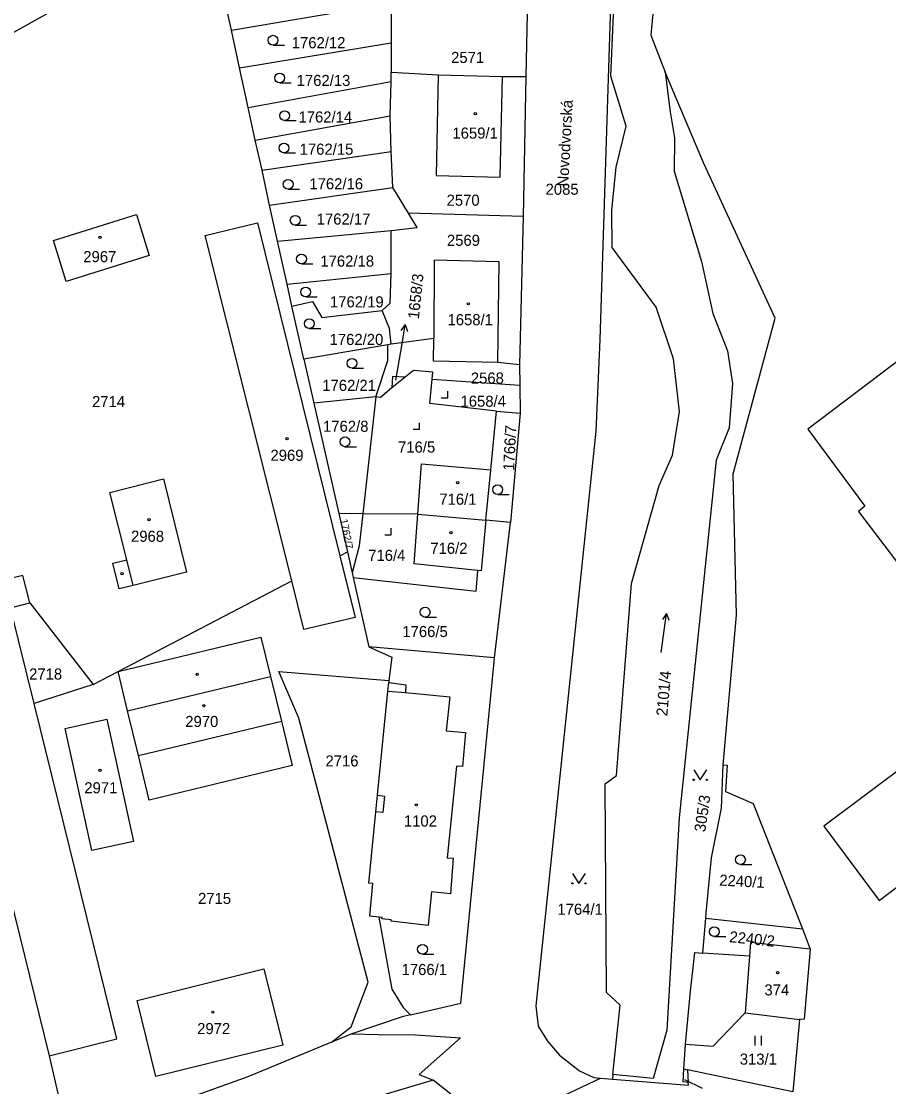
# Model space of a CAD drawing. Extents: x -679220 to -673243, y -1075091 to -1066557.
# Drawn here: x -676553.6 to -676420.8, y -1072564.1 to -1072401 of the extents above; entities that cross this region are included whole.
import ezdxf

# ---------------------------------------------------------------- set-up
doc = ezdxf.new("R2010")
doc.units = 0
for name, color, linetype in [('Hranice parcel', 7, 'Continuous'), ('Parcelní čísla', 7, 'Continuous'), ('Pop  PČ popisy', 7, 'Continuous'), ('Vnitřní kresba', 7, 'Continuous'), ('Značky budov', 7, 'Continuous'), ('Značky kultur', 7, 'Continuous')]:
    doc.layers.add(name, color=color, linetype=linetype)

msp = doc.modelspace()

# ---------------------------------------------------------------- linework, layer by layer
at = {"layer": 'Hranice parcel'}
for p, q in [((-676475.83, -1072385.47), (-676476.33, -1072409.48)), ((-676521.37, -1072402.42), (-676522.71, -1072396.46)), ((-676521.37, -1072402.42), (-676496.94, -1072398.28)), ((-676496.94, -1072398.28), (-676496.97, -1072404.35)), ((-676520.19, -1072408.17), (-676521.37, -1072402.42)), ((-676520.19, -1072408.17), (-676496.97, -1072404.35)), ((-676496.97, -1072404.35), (-676496.96, -1072408.84)), ((-676518.83, -1072414.23), (-676520.19, -1072408.17)), ((-676496.96, -1072408.84), (-676489.76, -1072409.24)), ((-676496.96, -1072410.27), (-676496.96, -1072408.84)), ((-676489.76, -1072409.24), (-676479.93, -1072409.48)), ((-676518.83, -1072414.23), (-676496.96, -1072410.27)), ((-676497.11, -1072415.52), (-676496.96, -1072410.27)), ((-676479.93, -1072409.48), (-676476.33, -1072409.48)), ((-676476.33, -1072409.48), (-676476.77, -1072430.95)), ((-676517.78, -1072419.26), (-676518.83, -1072414.23)), ((-676517.78, -1072419.26), (-676497.11, -1072415.52)), ((-676496.98, -1072420.98), (-676497.11, -1072415.52)), ((-676516.68, -1072423.86), (-676517.78, -1072419.26)), ((-676516.68, -1072423.86), (-676496.98, -1072420.98)), ((-676496.68, -1072426.51), (-676496.98, -1072420.98)), ((-676515.58, -1072429.17), (-676516.68, -1072423.86)), ((-676515.58, -1072429.17), (-676496.68, -1072426.51)), ((-676494.31, -1072430.43), (-676496.68, -1072426.51)), ((-676514.33, -1072434.68), (-676515.58, -1072429.17)), ((-676476.77, -1072430.95), (-676494.31, -1072430.43)), ((-676476.77, -1072430.95), (-676477.3, -1072453.62)), ((-676514.33, -1072434.68), (-676496.97, -1072433.05)), ((-676496.97, -1072439.64), (-676496.97, -1072433.05)), ((-676512.86, -1072441.3), (-676514.33, -1072434.68)), ((-676512.86, -1072441.3), (-676496.97, -1072439.64)), ((-676512.17, -1072444.65), (-676512.86, -1072441.3)), ((-676510.32, -1072452.78), (-676512.17, -1072444.65)), ((-676490.45, -1072449.62), (-676496.94, -1072450.45)), ((-676497.48, -1072450.55), (-676510.32, -1072452.78)), ((-676496.94, -1072450.45), (-676497.48, -1072450.55)), ((-676510.32, -1072452.78), (-676508.8, -1072459.5)), ((-676477.3, -1072453.62), (-676480.65, -1072453.27)), ((-676477.3, -1072453.62), (-676477.26, -1072456.75)), ((-676494.83, -1072455.53), (-676496.83, -1072457.18)), ((-676490.67, -1072455.82), (-676477.26, -1072456.75)), ((-676477.26, -1072456.75), (-676477.19, -1072461.02)), ((-676499.28, -1072458.54), (-676508.8, -1072459.5)), ((-676508.8, -1072459.5), (-676504.97, -1072476.41)), ((-676499.28, -1072458.54), (-676501.29, -1072476.43)), ((-676481.72, -1072469.69), (-676480.85, -1072460.75)), ((-676480.85, -1072460.75), (-676477.19, -1072461.02)), ((-676477.19, -1072461.02), (-676478.67, -1072477.78)), ((-676482.48, -1072477.4), (-676481.72, -1072469.69)), ((-676501.29, -1072476.43), (-676504.97, -1072476.41)), ((-676504.97, -1072476.41), (-676503.65, -1072482.26)), ((-676492.89, -1072476.48), (-676501.29, -1072476.43)), ((-676492.89, -1072476.48), (-676482.48, -1072477.4)), ((-676478.67, -1072477.78), (-676482.48, -1072477.4)), ((-676481.13, -1072498.48), (-676478.67, -1072477.78)), ((-676504.8, -1072482.86), (-676503.65, -1072482.26)), ((-676503.65, -1072482.26), (-676502.92, -1072485.49)), ((-676502.92, -1072485.49), (-676502.76, -1072486.21)), ((-676502.76, -1072486.21), (-676500.36, -1072496.79)), ((-676552.26, -1072490.08), (-676542.58, -1072502.57)), ((-676481.13, -1072498.48), (-676500.36, -1072496.79)), ((-676497.29, -1072501.96), (-676497.33, -1072502.27)), ((-676542.58, -1072502.57), (-676551.61, -1072505.48)), ((-676449.26, -1072543.68), (-676448.81, -1072538.33)), ((-676448.81, -1072538.33), (-676434.02, -1072539.95)), ((-676434.47, -1072553.84), (-676435.5, -1072564.92)), ((-676503, -1072556.05), (-676506.11, -1072557.33)), ((-676549.28, -1072559.4), (-676546.35, -1072572.11)), ((-676463.01, -1072562.26), (-676463.08, -1072562.97)), ((-676452.16, -1072561.42), (-676451.58, -1072561.54)), ((-676435.5, -1072564.92), (-676451.58, -1072561.54)), ((-676451.58, -1072561.54), (-676451.49, -1072563.5)), ((-676490.54, -1072563.15), (-676504.94, -1072567.41)), ((-676487.81, -1072565.29), (-676490.54, -1072563.15)), ((-676473.21, -1072566.78), (-676464.91, -1072562.82)), ((-676464.91, -1072562.82), (-676463.08, -1072562.97))]:
    msp.add_line(p, q, dxfattribs=at)
for points in [[(-676596.95, -1072485.83), (-676591.17, -1072459.32), (-676598.96, -1072427.43), (-676538.2, -1072393.4), (-676534.79, -1072393.04), (-676524.1, -1072390.75)], [(-676463.24, -1072394.05), (-676463.35, -1072396.96), (-676465.03, -1072449.76), (-676465.64, -1072463.77), (-676474.82, -1072551.78), (-676474.47, -1072554.88), (-676473.01, -1072557.18), (-676471.19, -1072559.31), (-676468.12, -1072561.69), (-676465.95, -1072562.73), (-676464.91, -1072562.82)], [(-676463.01, -1072562.26), (-676461.92, -1072551.65), (-676463.98, -1072549.73), (-676464.18, -1072517.79), (-676462.45, -1072516.5), (-676460.17, -1072487.09), (-676455.96, -1072472.11), (-676453.9, -1072467.48), (-676452.8, -1072460.8), (-676453.72, -1072452.74), (-676456.41, -1072444.8), (-676463.15, -1072435.69), (-676463.19, -1072429.96), (-676462.52, -1072423.4), (-676461, -1072417.1), (-676463.33, -1072409.42), (-676462.68, -1072394.04)], [(-676456.33, -1072393.82), (-676457.23, -1072403.17), (-676455, -1072408.82)], [(-676489.76, -1072409.24), (-676490.06, -1072424.63), (-676480.25, -1072424.89), (-676479.93, -1072409.48)], [(-676455, -1072408.82), (-676454.27, -1072414.89), (-676453.57, -1072418.87), (-676453.62, -1072424.01), (-676449.44, -1072437.81), (-676447.71, -1072445.8), (-676445.47, -1072451.5), (-676444.72, -1072456.5), (-676445.21, -1072463.28), (-676447.21, -1072468.25), (-676452.85, -1072522.98), (-676454.74, -1072555.49), (-676456.84, -1072562.9), (-676463.01, -1072562.26)], [(-676446.14, -1072514.89), (-676444.09, -1072491.97), (-676444.6, -1072470.3), (-676438.19, -1072446.5), (-676449.12, -1072422.83), (-676455, -1072408.82)], [(-676356.54, -1072413.49), (-676355.6, -1072414.73), (-676355.09, -1072415.72), (-676354.88, -1072417.25), (-676355.09, -1072418.8), (-676355.57, -1072420.11), (-676357.38, -1072421.82), (-676377.07, -1072439.5), (-676378.04, -1072440.21), (-676386.9, -1072428.71), (-676404.85, -1072441.99), (-676414.73, -1072449.5), (-676433.17, -1072463.49), (-676424.44, -1072475.29), (-676425.42, -1072476.09), (-676414.74, -1072490.14), (-676415.99, -1072491.09), (-676414.16, -1072493.47), (-676412.92, -1072492.53), (-676404.02, -1072504.23), (-676430.73, -1072524.26), (-676422.26, -1072535.65), (-676393.2, -1072513.64), (-676382.24, -1072527.95)], [(-676552.26, -1072490.08), (-676553.34, -1072485.9), (-676556.27, -1072486.62), (-676557.43, -1072481.93), (-676555.57, -1072481.47), (-676559.68, -1072464.69), (-676561.57, -1072465.16), (-676572.37, -1072421.48), (-676582.59, -1072423.55), (-676572.87, -1072462.74), (-676573.23, -1072462.83), (-676568.52, -1072481.8)], [(-676496.97, -1072433.05), (-676492.98, -1072432.62), (-676494.31, -1072430.43)], [(-676535.95, -1072430.64), (-676534, -1072436.89), (-676546.68, -1072440.86), (-676548.65, -1072434.61), (-676535.95, -1072430.64)], [(-676512.18, -1072486.71), (-676525.41, -1072433.82), (-676517.42, -1072431.91), (-676504.8, -1072482.86)], [(-676480.65, -1072453.27), (-676480.45, -1072437.87), (-676490.37, -1072437.61), (-676490.45, -1072449.62)], [(-676498.31, -1072445.3), (-676497.11, -1072444.17), (-676496.97, -1072439.64)], [(-676512.17, -1072444.65), (-676509.02, -1072443.96), (-676507.56, -1072446.41), (-676498.31, -1072445.3)], [(-676496.94, -1072450.45), (-676497.22, -1072448.05), (-676498.31, -1072445.3)], [(-676480.65, -1072453.27), (-676490.5, -1072453.09), (-676490.45, -1072449.62)], [(-676499.28, -1072458.54), (-676497.49, -1072452.96), (-676497.48, -1072450.55)], [(-676490.67, -1072455.82), (-676490.58, -1072454.75), (-676493.56, -1072454.49), (-676494.83, -1072455.53)], [(-676494.83, -1072455.53), (-676496.74, -1072455.4), (-676496.83, -1072457.18)], [(-676480.85, -1072460.75), (-676491.05, -1072459.54), (-676490.67, -1072455.82)], [(-676496.83, -1072457.18), (-676498.6, -1072458.63), (-676499.28, -1072458.54)], [(-676492.89, -1072476.48), (-676492.31, -1072468.79), (-676481.72, -1072469.69)], [(-676540.01, -1072473.16), (-676531.82, -1072471.11), (-676528.26, -1072485.38), (-676536.43, -1072487.42), (-676538.6, -1072487.95), (-676539.58, -1072484.02), (-676537.43, -1072483.48), (-676540.01, -1072473.16)], [(-676501.29, -1072476.43), (-676501.84, -1072481.32), (-676502.92, -1072485.49)], [(-676483.69, -1072485.13), (-676493.44, -1072484.09), (-676492.89, -1072476.48)], [(-676482.48, -1072477.4), (-676483.2, -1072485.18), (-676483.69, -1072485.13)], [(-676568.52, -1072481.8), (-676563.31, -1072502.78), (-676570.38, -1072504.54), (-676567.76, -1072515.09), (-676565.06, -1072514.42), (-676565.6, -1072515.28), (-676565.76, -1072516.37), (-676565.65, -1072517.13), (-676565.26, -1072517.79), (-676564.87, -1072518.15), (-676564.21, -1072518.45), (-676563.39, -1072518.56), (-676562.46, -1072518.26), (-676561.94, -1072517.81), (-676561.6, -1072517.17), (-676561.44, -1072516.58), (-676561.46, -1072515.81), (-676561.71, -1072515.21), (-676562.14, -1072514.65), (-676562.73, -1072514.24), (-676563.28, -1072513.96), (-676560.7, -1072513.34), (-676549.28, -1072559.4)], [(-676504.8, -1072482.86), (-676502.46, -1072492.29), (-676510.31, -1072494.17), (-676512.18, -1072486.71)], [(-676502.76, -1072486.21), (-676483.92, -1072488.28), (-676483.69, -1072485.13)], [(-676542.58, -1072502.57), (-676538.76, -1072500.57), (-676512.18, -1072486.71)], [(-676551.61, -1072505.48), (-676555.23, -1072490.82), (-676552.26, -1072490.08)], [(-676538.76, -1072500.57), (-676516.92, -1072495.32), (-676515.44, -1072501.36), (-676513.76, -1072508.17), (-676512.09, -1072514.99), (-676533.99, -1072520.29), (-676535.64, -1072513.45), (-676537.3, -1072506.62), (-676538.76, -1072500.57)], [(-676500.36, -1072496.79), (-676496.83, -1072498.38), (-676497.29, -1072501.96)], [(-676494.02, -1072553.15), (-676486.28, -1072551.34), (-676481.25, -1072499.62), (-676481.13, -1072498.48)], [(-676506.11, -1072557.33), (-676503.08, -1072554.96), (-676500.49, -1072548.16), (-676511.11, -1072507.71), (-676514.15, -1072500.6), (-676497.29, -1072501.96)], [(-676498.83, -1072538.17), (-676500.24, -1072538.01), (-676499.74, -1072533.04), (-676500.39, -1072532.97), (-676499.3, -1072522.06), (-676499.05, -1072519.53), (-676497.45, -1072503.57), (-676497.33, -1072502.27)], [(-676497.33, -1072502.27), (-676494.69, -1072502.63), (-676494.78, -1072503.82), (-676487.97, -1072504.44), (-676488.53, -1072509.65), (-676485.58, -1072509.9), (-676486.02, -1072515.11), (-676486.93, -1072515.05), (-676488.36, -1072529.09), (-676487.47, -1072529.18), (-676487.85, -1072534.61), (-676490.77, -1072534.33), (-676491.3, -1072539.44), (-676496.98, -1072538.79), (-676496.95, -1072538.59), (-676498.36, -1072538.43), (-676498.33, -1072538.23), (-676498.83, -1072538.17)], [(-676549.28, -1072559.4), (-676538.93, -1072556.83), (-676551.61, -1072505.48)], [(-676542.78, -1072528), (-676546.85, -1072509.29), (-676540.46, -1072507.9), (-676536.4, -1072526.62), (-676542.78, -1072528)], [(-676448.81, -1072538.33), (-676448.74, -1072537.5), (-676447.95, -1072529.12), (-676446.4, -1072521.48), (-676446.14, -1072514.89)], [(-676446.14, -1072514.89), (-676445.54, -1072514.91), (-676445.77, -1072518.96), (-676441.53, -1072520.77), (-676434.02, -1072539.95)], [(-676498.83, -1072538.17), (-676496.84, -1072549.21), (-676495.14, -1072552.02), (-676494.02, -1072553.15)], [(-676434.02, -1072539.95), (-676433.76, -1072540.62), (-676432.84, -1072543.09)], [(-676432.84, -1072543.09), (-676441.97, -1072542.09), (-676442.12, -1072544.18), (-676449.26, -1072543.68)], [(-676451.89, -1072557.65), (-676451.13, -1072549.54), (-676450.49, -1072543.59), (-676449.26, -1072543.68)], [(-676432.84, -1072543.09), (-676433.75, -1072553.81), (-676434.47, -1072553.84)], [(-676516.45, -1072546.12), (-676513.56, -1072557.76), (-676532.96, -1072562.57), (-676535.85, -1072550.93), (-676516.45, -1072546.12)], [(-676451.89, -1072557.65), (-676447.66, -1072557.94), (-676442.75, -1072552.85), (-676434.47, -1072553.84)], [(-676494.02, -1072553.15), (-676495.28, -1072553.45), (-676503, -1072556.05)], [(-676503, -1072556.05), (-676498.97, -1072556.17), (-676493.22, -1072556.19), (-676486.32, -1072556.68), (-676492.66, -1072562.25), (-676490.54, -1072563.15)], [(-676506.11, -1072557.33), (-676518.91, -1072562.62), (-676531.37, -1072567.13), (-676546.35, -1072572.11)], [(-676452.16, -1072561.42), (-676452.03, -1072559.19), (-676451.89, -1072557.65)], [(-676451.49, -1072563.5), (-676452.28, -1072563.38), (-676452.16, -1072561.42)], [(-676463.08, -1072562.97), (-676451.47, -1072563.93), (-676451.49, -1072563.5)]]:
    msp.add_lwpolyline(points, dxfattribs=at)
at = {"layer": 'Pop  PČ popisy'}
for p, q in [((-676494.82, -1072447.46), (-676495.47, -1072448.37)), ((-676495.29, -1072450.42), (-676494.82, -1072447.46)), ((-676494.82, -1072447.46), (-676494.48, -1072448.52)), ((-676496.22, -1072455.97), (-676495.29, -1072450.42)), ((-676452.05, -1072563.02), (-676449.35, -1072564.35))]:
    msp.add_line(p, q, dxfattribs=at)
at = {"layer": 'Vnitřní kresba'}
for p, q in [((-676536.43, -1072487.42), (-676537.43, -1072483.48)), ((-676537.3, -1072506.62), (-676515.44, -1072501.36)), ((-676497.45, -1072503.57), (-676494.78, -1072503.82)), ((-676535.64, -1072513.45), (-676513.76, -1072508.17)), ((-676499.05, -1072519.53), (-676497.98, -1072519.64)), ((-676497.98, -1072519.64), (-676498.23, -1072522.16)), ((-676498.23, -1072522.16), (-676499.3, -1072522.06)), ((-676442.12, -1072544.18), (-676442.75, -1072552.85))]:
    msp.add_line(p, q, dxfattribs=at)
at = {"layer": 'Značky budov'}
for centre in [(-676484.08, -1072415.19), (-676541.51, -1072434.11), (-676485.13, -1072444.3), (-676512.89, -1072464.93), (-676486.76, -1072471.69), (-676534.02, -1072477.35), (-676487.8, -1072479.31), (-676538.14, -1072485.61), (-676526.65, -1072501.03), (-676525.63, -1072505.82), (-676541.54, -1072515.72), (-676493.1, -1072520.99), (-676437.81, -1072546.7), (-676524.25, -1072552.73)]:
    msp.add_circle(centre, 0.175, dxfattribs=at)
at = {"layer": 'Značky kultur'}
for p, q in [((-676515.04, -1072404.69), (-676513.29, -1072404.69)), ((-676514.02, -1072410.47), (-676512.27, -1072410.47)), ((-676513.27, -1072416.24), (-676511.52, -1072416.24)), ((-676513.37, -1072421.18), (-676511.62, -1072421.18)), ((-676512.72, -1072426.75), (-676510.97, -1072426.75)), ((-676511.64, -1072432.25), (-676509.89, -1072432.25)), ((-676510.68, -1072438.17), (-676508.93, -1072438.17)), ((-676510.03, -1072443.23), (-676508.28, -1072443.23)), ((-676509.49, -1072448.08), (-676507.74, -1072448.08)), ((-676502.94, -1072454.16), (-676501.19, -1072454.16)), ((-676488.28, -1072458.68), (-676488.28, -1072457.68)), ((-676489.28, -1072458.68), (-676488.28, -1072458.68)), ((-676492.6, -1072463.49), (-676492.6, -1072462.49)), ((-676493.6, -1072463.49), (-676492.6, -1072463.49)), ((-676504.03, -1072466.17), (-676502.28, -1072466.17)), ((-676480.64, -1072473.49), (-676478.89, -1072473.49)), ((-676496.95, -1072479.66), (-676496.95, -1072478.66)), ((-676497.95, -1072479.66), (-676496.95, -1072479.66)), ((-676491.76, -1072492.25), (-676490.01, -1072492.25)), ((-676455.65, -1072497.65), (-676454.81, -1072491.7)), ((-676454.81, -1072491.7), (-676455.44, -1072492.6)), ((-676454.81, -1072491.7), (-676454.45, -1072492.74)), ((-676443.49, -1072530.13), (-676441.74, -1072530.13)), ((-676447.5, -1072541.17), (-676445.75, -1072541.17)), ((-676492.16, -1072543.85), (-676490.41, -1072543.85)), ((-676441.25, -1072557.85), (-676441.25, -1072556.35)), ((-676440.25, -1072557.85), (-676440.25, -1072556.35))]:
    msp.add_line(p, q, dxfattribs=at)
for points in [[(-676450.64, -1072515.65), (-676449.64, -1072517.15), (-676448.64, -1072515.65)], [(-676469.21, -1072531.51), (-676468.21, -1072533.01), (-676467.21, -1072531.51)]]:
    msp.add_lwpolyline(points, dxfattribs=at)
for centre, radius in [((-676515.04, -1072403.94), 0.75), ((-676514.02, -1072409.72), 0.75), ((-676513.27, -1072415.49), 0.75), ((-676513.37, -1072420.43), 0.75), ((-676512.72, -1072426), 0.75), ((-676511.64, -1072431.5), 0.75), ((-676510.68, -1072437.42), 0.75), ((-676510.03, -1072442.48), 0.75), ((-676509.49, -1072447.33), 0.75), ((-676502.94, -1072453.41), 0.75), ((-676504.03, -1072465.42), 0.75), ((-676480.64, -1072472.74), 0.75), ((-676491.76, -1072491.5), 0.75), ((-676450.64, -1072517.15), 0.1), ((-676448.64, -1072517.15), 0.1), ((-676443.49, -1072529.38), 0.75), ((-676469.21, -1072533.01), 0.1), ((-676467.21, -1072533.01), 0.1), ((-676447.5, -1072540.42), 0.75), ((-676492.16, -1072543.1), 0.75)]:
    msp.add_circle(centre, radius, dxfattribs=at)

# ---------------------------------------------------------------- texts
at = {"layer": 'Parcelní čísla'}
for s, p in [('1762/12', (-676512.17, -1072405.17)), ('2571', (-676487.78, -1072407.43)), ('1762/13', (-676511.42, -1072410.95)), ('1762/14', (-676511.14, -1072416.54)), ('1659/1', (-676487.58, -1072419.01)), ('1762/15', (-676510.96, -1072421.47)), ('1762/16', (-676509.47, -1072426.77)), ('2085', (-676473.32, -1072427.6)), ('2570', (-676488.47, -1072429.28)), ('1762/17', (-676508.35, -1072432.17)), ('2569', (-676488.42, -1072435.42)), ('2967', (-676544.08, -1072437.92)), ('1762/18', (-676507.79, -1072438.6)), ('1762/19', (-676506.32, -1072444.84)), ('1658/1', (-676488.33, -1072447.57)), ('1762/20', (-676506.38, -1072450.6)), ('2568', (-676484.76, -1072456.51)), ('1762/21', (-676507.5, -1072457.63)), ('1658/4', (-676486.34, -1072460.05)), ('2714', (-676542.74, -1072460.11)), ('1762/8', (-676507.38, -1072463.89)), ('716/5', (-676495.9, -1072467.07)), ('2969', (-676515.43, -1072468.33)), ('716/1', (-676489.58, -1072475.05)), ('2968', (-676536.77, -1072480.73)), ('716/2', (-676490.96, -1072482.57)), ('716/4', (-676500.47, -1072483.65)), ('1766/5', (-676495.24, -1072495.31)), ('2718', (-676552.37, -1072501.81)), ('2970', (-676528.47, -1072509.08)), ('2716', (-676507.01, -1072515.12)), ('2971', (-676543.92, -1072519.23)), ('1102', (-676495.01, -1072524.31)), ('2715', (-676526.52, -1072536.17)), ('1764/1', (-676471.51, -1072537.82)), ('1766/1', (-676495.36, -1072547.05)), ('374', (-676439.82, -1072550.17)), ('2972', (-676526.65, -1072556.09)), ('313/1', (-676443.6, -1072560.77))]:
    msp.add_text(s, height=1.7, dxfattribs=at).set_placement(p)
for s, height, rotation, p in [('1658/3', 1.7, 84, (-676492.72, -1072446.69)), ('1766/7', 1.7, 87, (-676478.14, -1072469.88)), ('1762/7', 1.14, 281, (-676504.77, -1072477.34)), ('2101/4', 1.7, 85, (-676454.7, -1072507.47)), ('305/3', 1.7, 82, (-676448.88, -1072525.24)), ('2240/1', 1.7, 357, (-676446.77, -1072533.35)), ('2240/2', 1.7, 354, (-676445.25, -1072542))]:
    msp.add_text(s, height=height, rotation=rotation, dxfattribs=at).set_placement(p)
at = {"layer": 'Pop  PČ popisy'}
msp.add_text('Novodvorská', height=1.7, rotation=87, dxfattribs=at).set_placement((-676469.85, -1072426.37))

doc.saveas('drawing.dxf')
